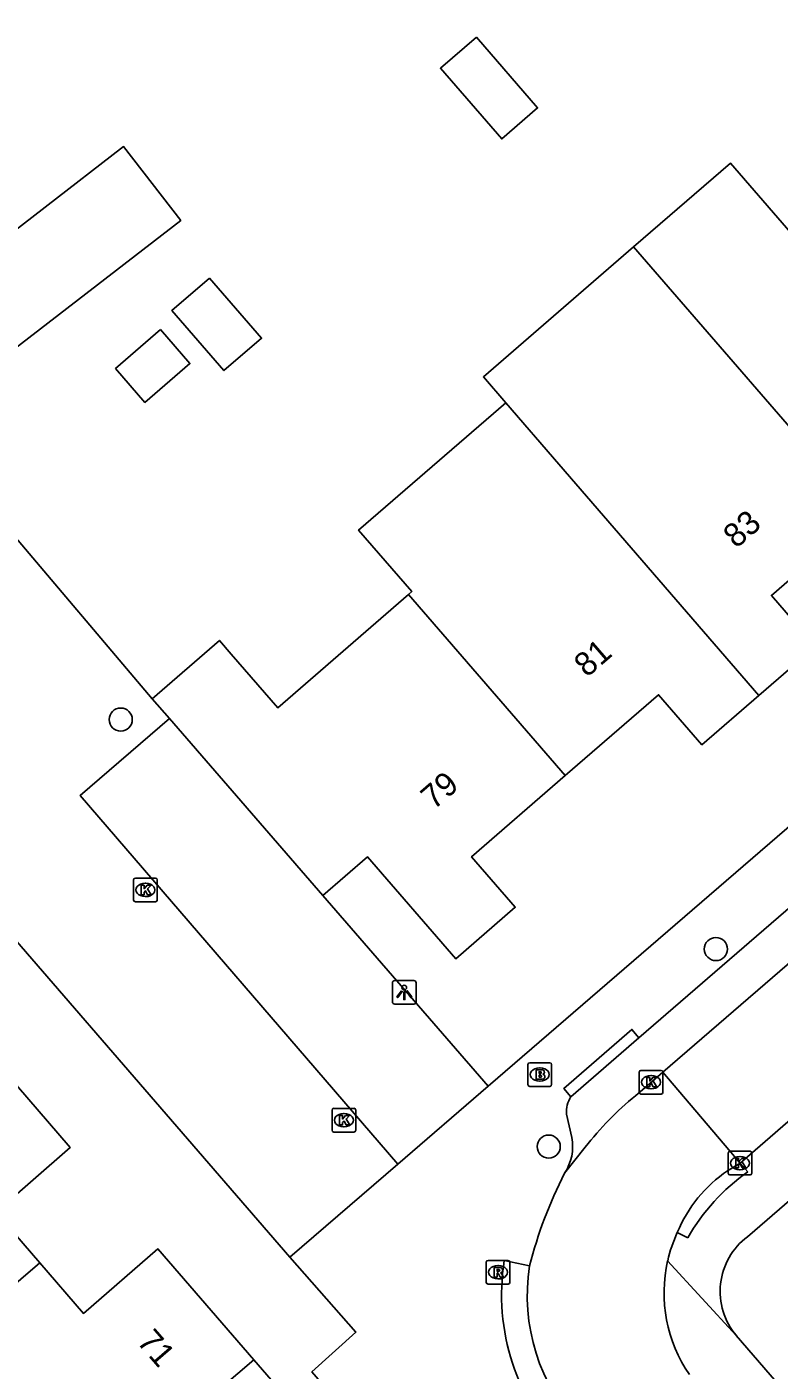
# Model space of a CAD drawing. Extents: x 157321 to 158827, y 386650 to 388532.
# Drawn here: x 157864.7 to 157896.5, y 388162.4 to 388219.2 of the extents above; entities that cross this region are included whole.
import ezdxf

# ---------------------------------------------------------------- set-up
doc = ezdxf.new("R2010")
doc.units = 0
for name, color, linetype in [('IMGEO_Boom', 7, 'Continuous'), ('IMGEO_Brandkraan', 7, 'Continuous'), ('IMGEO_Kolk', 7, 'Continuous'), ('IMGEO_Lichtpunt', 7, 'Continuous'), ('IMGEO_Pand', 7, 'Continuous'), ('IMGEO_Pand_nummerreeks', 7, 'Continuous'), ('IMGEO_Parkeervlak_open', 7, 'Continuous'), ('IMGEO_Rijbaan_lokaal_open', 7, 'Continuous'), ('IMGEO_Rioolput', 7, 'Continuous'), ('IMGEO_Voetpad_open', 7, 'Continuous')]:
    doc.layers.add(name, color=color, linetype=linetype)

msp = doc.modelspace()

# ---------------------------------------------------------------- linework, layer by layer
at = {"layer": 'IMGEO_Boom'}
for centre in [(157868.698, 388189.922), (157893.836, 388180.227), (157886.775, 388171.881)]:
    msp.add_circle(centre, 0.489, dxfattribs=at)
at = {"layer": 'IMGEO_Brandkraan'}
for p, q in [((157885.897, 388174.501), (157885.897, 388175.353)), ((157885.972, 388175.427), (157886.824, 388175.427)), ((157886.898, 388175.353), (157886.898, 388174.501)), ((157886.385, 388175.207), (157886.41, 388175.207)), ((157886.824, 388174.427), (157885.972, 388174.427)), ((157886.408, 388174.647), (157886.383, 388174.647))]:
    msp.add_line(p, q, dxfattribs=at)
for points in [[(157885.897, 388174.501), (157885.897, 388175.353)], [(157885.972, 388175.427), (157886.824, 388175.427)], [(157886.898, 388175.353), (157886.898, 388174.501)], [(157886.245, 388175.127), (157886.245, 388174.727), (157886.458, 388174.727)], [(157886.476, 388175.127), (157886.245, 388175.127)], [(157886.424, 388175.046), (157886.37, 388175.046), (157886.37, 388174.97)], [(157886.37, 388174.97), (157886.423, 388174.97)], [(157886.432, 388174.894), (157886.37, 388174.894), (157886.37, 388174.813)], [(157886.37, 388174.813), (157886.432, 388174.813)], [(157886.824, 388174.427), (157885.972, 388174.427)]]:
    msp.add_lwpolyline(points, dxfattribs=at)
for centre, radius, start, end in [((157885.974, 388175.351), 0.0765, 91.552, 178.448), ((157885.974, 388175.351), 0.0765, 91.552, 178.448), ((157886.822, 388175.351), 0.0765, 1.552, 88.448), ((157886.822, 388175.351), 0.0765, 1.552, 88.448), ((157886.425, 388175.008), 0.0379, 267.8285, 90.9355), ((157886.433, 388174.853), 0.0404, 269.8759, 90.5077), ((157886.464, 388174.978), 0.251, 268.6676, 293.5347), ((157886.48, 388174.982), 0.145, 59.4692, 91.5367), ((157886.505, 388175.029), 0.0922, 285.5137, 58.1501), ((157886.51, 388174.837), 0.105, 301.3115, 78.989), ((157885.974, 388174.503), 0.0765, 181.552, 268.448), ((157885.974, 388174.503), 0.0765, 181.552, 268.448), ((157886.822, 388174.503), 0.0765, 271.552, 358.448), ((157886.822, 388174.503), 0.0765, 271.552, 358.448)]:
    msp.add_arc(centre, radius, start, end, dxfattribs=at)
for centre, major_axis, ratio, start_param, end_param in [((157886.384, 388174.927), (-0.387, 0.002), 0.722429, 4.712389, 7.853982), ((157886.409, 388174.927), (-0.39, 0.002), 0.717154, 1.570796, 4.712389)]:
    msp.add_ellipse(centre, major_axis=major_axis, ratio=ratio, start_param=start_param, end_param=end_param, dxfattribs=at)
at = {"layer": 'IMGEO_Kolk'}
for p, q in [((157869.242, 388182.299), (157869.242, 388183.151)), ((157869.317, 388183.225), (157870.169, 388183.225)), ((157869.73, 388183.005), (157869.755, 388183.005)), ((157870.243, 388183.151), (157870.243, 388182.299)), ((157870.169, 388182.225), (157869.317, 388182.225)), ((157869.753, 388182.445), (157869.728, 388182.445)), ((157890.597, 388174.174), (157890.597, 388175.026)), ((157890.672, 388175.1), (157891.524, 388175.1)), ((157891.085, 388174.88), (157891.11, 388174.88)), ((157891.598, 388175.026), (157891.598, 388174.174)), ((157891.108, 388174.32), (157891.083, 388174.32)), ((157891.524, 388174.1), (157890.672, 388174.1)), ((157877.624, 388172.572), (157877.624, 388173.424)), ((157877.699, 388173.498), (157878.551, 388173.498)), ((157878.112, 388173.278), (157878.137, 388173.278)), ((157878.625, 388173.424), (157878.625, 388172.572)), ((157878.551, 388172.498), (157877.699, 388172.498)), ((157878.135, 388172.718), (157878.11, 388172.718)), ((157894.353, 388170.759), (157894.353, 388171.611)), ((157894.428, 388171.685), (157895.28, 388171.685)), ((157894.841, 388171.465), (157894.866, 388171.465)), ((157895.354, 388171.611), (157895.354, 388170.759)), ((157894.864, 388170.905), (157894.839, 388170.905)), ((157895.28, 388170.685), (157894.428, 388170.685))]:
    msp.add_line(p, q, dxfattribs=at)
for points in [[(157869.242, 388182.299), (157869.242, 388183.151)], [(157869.317, 388183.225), (157870.169, 388183.225)], [(157869.563, 388182.925), (157869.686, 388182.925), (157869.686, 388182.774), (157869.816, 388182.925), (157869.98, 388182.925), (157869.834, 388182.774), (157869.987, 388182.525), (157869.835, 388182.525), (157869.75, 388182.689), (157869.686, 388182.622), (157869.686, 388182.525), (157869.563, 388182.525), (157869.563, 388182.925)], [(157870.243, 388183.151), (157870.243, 388182.299)], [(157870.169, 388182.225), (157869.317, 388182.225)], [(157890.597, 388174.174), (157890.597, 388175.026)], [(157890.672, 388175.1), (157891.524, 388175.1)], [(157890.918, 388174.8), (157891.041, 388174.8), (157891.041, 388174.649), (157891.171, 388174.8), (157891.335, 388174.8), (157891.189, 388174.649), (157891.342, 388174.4), (157891.19, 388174.4), (157891.105, 388174.564), (157891.041, 388174.497), (157891.041, 388174.4), (157890.918, 388174.4), (157890.918, 388174.8)], [(157891.598, 388175.026), (157891.598, 388174.174)], [(157891.524, 388174.1), (157890.672, 388174.1)], [(157877.624, 388172.572), (157877.624, 388173.424)], [(157877.699, 388173.498), (157878.551, 388173.498)], [(157877.945, 388173.198), (157878.068, 388173.198), (157878.068, 388173.047), (157878.198, 388173.198), (157878.362, 388173.198), (157878.216, 388173.047), (157878.369, 388172.798), (157878.217, 388172.798), (157878.132, 388172.962), (157878.068, 388172.895), (157878.068, 388172.798), (157877.945, 388172.798), (157877.945, 388173.198)], [(157878.625, 388173.424), (157878.625, 388172.572)], [(157878.551, 388172.498), (157877.699, 388172.498)], [(157894.353, 388170.759), (157894.353, 388171.611)], [(157894.428, 388171.685), (157895.28, 388171.685)], [(157894.674, 388171.385), (157894.797, 388171.385), (157894.797, 388171.234), (157894.927, 388171.385), (157895.091, 388171.385), (157894.945, 388171.234), (157895.098, 388170.985), (157894.946, 388170.985), (157894.861, 388171.149), (157894.797, 388171.082), (157894.797, 388170.985), (157894.674, 388170.985), (157894.674, 388171.385)], [(157895.354, 388171.611), (157895.354, 388170.759)], [(157895.28, 388170.685), (157894.428, 388170.685)]]:
    msp.add_lwpolyline(points, dxfattribs=at)
for centre, start, end in [((157869.319, 388183.149), 91.552, 178.448), ((157869.319, 388183.149), 91.552, 178.448), ((157870.167, 388183.149), 1.552, 88.448), ((157870.167, 388183.149), 1.552, 88.448), ((157869.319, 388182.301), 181.552, 268.448), ((157869.319, 388182.301), 181.552, 268.448), ((157870.167, 388182.301), 271.552, 358.448), ((157870.167, 388182.301), 271.552, 358.448), ((157890.674, 388175.024), 91.552, 178.448), ((157890.674, 388175.024), 91.552, 178.448), ((157891.522, 388175.024), 1.552, 88.448), ((157891.522, 388175.024), 1.552, 88.448), ((157890.674, 388174.176), 181.552, 268.448), ((157890.674, 388174.176), 181.552, 268.448), ((157891.522, 388174.176), 271.552, 358.448), ((157891.522, 388174.176), 271.552, 358.448), ((157877.701, 388173.422), 91.552, 178.448), ((157877.701, 388173.422), 91.552, 178.448), ((157878.549, 388173.422), 1.552, 88.448), ((157878.549, 388173.422), 1.552, 88.448), ((157877.701, 388172.574), 181.552, 268.448), ((157877.701, 388172.574), 181.552, 268.448), ((157878.549, 388172.574), 271.552, 358.448), ((157878.549, 388172.574), 271.552, 358.448), ((157894.43, 388171.609), 91.552, 178.448), ((157894.43, 388171.609), 91.552, 178.448), ((157895.278, 388171.609), 1.552, 88.448), ((157895.278, 388171.609), 1.552, 88.448), ((157894.43, 388170.761), 181.552, 268.448), ((157894.43, 388170.761), 181.552, 268.448), ((157895.278, 388170.761), 271.552, 358.448), ((157895.278, 388170.761), 271.552, 358.448)]:
    msp.add_arc(centre, 0.0765, start, end, dxfattribs=at)
for centre, major_axis, ratio, start_param, end_param in [((157869.729, 388182.725), (-0.387, 0.002), 0.722429, 4.712389, 7.853982), ((157869.754, 388182.725), (-0.39, 0.002), 0.717154, 1.570796, 4.712389), ((157891.084, 388174.6), (-0.387, 0.002), 0.722429, 4.712389, 7.853982), ((157891.109, 388174.6), (-0.39, 0.002), 0.717154, 1.570796, 4.712389), ((157878.111, 388172.998), (-0.387, 0.002), 0.722429, 4.712389, 7.853982), ((157878.136, 388172.998), (-0.39, 0.002), 0.717154, 1.570796, 4.712389), ((157894.84, 388171.185), (-0.387, 0.002), 0.722429, 4.712389, 7.853982), ((157894.865, 388171.185), (-0.39, 0.002), 0.717154, 1.570796, 4.712389)]:
    msp.add_ellipse(centre, major_axis=major_axis, ratio=ratio, start_param=start_param, end_param=end_param, dxfattribs=at)
at = {"layer": 'IMGEO_Lichtpunt'}
for p, q in [((157880.177, 388178.802), (157880.177, 388177.995)), ((157880.177, 388178.802), (157880.177, 388177.995)), ((157881.079, 388178.897), (157880.271, 388178.897)), ((157881.079, 388178.897), (157880.271, 388178.897)), ((157881.173, 388177.995), (157881.173, 388178.802)), ((157881.173, 388177.995), (157881.173, 388178.802)), ((157880.271, 388177.901), (157881.079, 388177.901)), ((157880.271, 388177.901), (157881.079, 388177.901))]:
    msp.add_line(p, q, dxfattribs=at)
for points in [[(157880.551, 388178.466), (157880.59, 388178.438), (157880.402, 388178.176), (157880.364, 388178.203), (157880.551, 388178.466)], [(157880.653, 388178.418), (157880.7, 388178.418), (157880.7, 388178.096), (157880.653, 388178.096), (157880.653, 388178.418)], [(157880.763, 388178.438), (157880.801, 388178.465), (157880.988, 388178.203), (157880.949, 388178.175), (157880.763, 388178.438)]]:
    msp.add_lwpolyline(points, dxfattribs=at)
msp.add_circle((157880.676, 388178.6), 0.0994, dxfattribs=at)
for centre, start, end in [((157880.271, 388178.802), 90, 180), ((157880.271, 388178.802), 90, 180), ((157881.079, 388178.802), 0, 90), ((157881.079, 388178.802), 0, 90), ((157880.271, 388177.995), 180, 270), ((157880.271, 388177.995), 180, 270), ((157881.079, 388177.995), 270, 0), ((157881.079, 388177.995), 270, 360)]:
    msp.add_arc(centre, 0.0946, start, end, dxfattribs=at)
at = {"layer": 'IMGEO_Pand'}
for points in [[(157883.719, 388218.752), (157886.306, 388215.766), (157884.79, 388214.453), (157882.203, 388217.439), (157883.719, 388218.752)], [(157858.873, 388206.449), (157868.821, 388214.133), (157871.231, 388211.014), (157861.282, 388203.329), (157858.873, 388206.449)], [(157890.362, 388209.894), (157894.448, 388213.434), (157897.641, 388209.747), (157899.904, 388211.707)], [(157884.966, 388203.3), (157884.017, 388204.398), (157890.362, 388209.894)], [(157890.362, 388209.894), (157900.146, 388198.6)], [(157872.451, 388208.577), (157874.648, 388206.036), (157873.06, 388204.664), (157870.864, 388207.205), (157872.451, 388208.577)], [(157870.384, 388206.396), (157871.621, 388204.965), (157869.719, 388203.321), (157868.482, 388204.752), (157870.384, 388206.396)], [(157880.856, 388195.209), (157880.993, 388195.327), (157878.747, 388197.925), (157884.966, 388203.3)], [(157884.966, 388203.3), (157887.206, 388200.708), (157895.649, 388190.939)], [(157895.649, 388190.939), (157898.046, 388193.014), (157896.182, 388195.167), (157900.146, 388198.6)], [(157870.027, 388190.803), (157872.869, 388193.264), (157873.366, 388192.69), (157875.33, 388190.423), (157880.856, 388195.209)], [(157887.472, 388187.556), (157880.856, 388195.209)], [(157870.027, 388190.803), (157870.755, 388189.962)], [(157887.472, 388187.556), (157891.416, 388190.972), (157893.247, 388188.858), (157895.649, 388190.939)], [(157870.755, 388189.962), (157877.229, 388182.488)], [(157877.229, 388182.488), (157879.119, 388184.125), (157882.851, 388179.817), (157885.363, 388181.993), (157883.514, 388184.128), (157887.472, 388187.556)], [(157862.537, 388176.502), (157866.56, 388171.84), (157863.43, 388169.106), (157865.277, 388166.97)], [(157865.277, 388166.97), (157867.124, 388164.833), (157870.27, 388167.56), (157874.322, 388162.877)], [(157865.277, 388166.97), (157859.844, 388162.308)], [(157866.59, 388156.27), (157874.322, 388162.877)], [(157874.322, 388162.877), (157878.36, 388158.21), (157875.21, 388155.466), (157877.06, 388153.326)]]:
    msp.add_lwpolyline(points, dxfattribs=at)
at = {"layer": 'IMGEO_Parkeervlak_open'}
msp.add_lwpolyline([(157884.219, 388174.436), (157877.229, 388182.488)], dxfattribs=at)
at = {"layer": 'IMGEO_Rijbaan_lokaal_open'}
for points in [[(157937.29, 388214.489), (157891.593, 388175.024)], [(157875.848, 388167.211), (157853.136, 388193.463), (157861.745, 388200.535), (157863.897, 388198.036), (157870.027, 388190.803)], [(157880.397, 388171.137), (157866.984, 388186.714), (157870.755, 388189.962)], [(157894.856, 388171.188), (157904.486, 388179.527)], [(157890.442, 388174.031), (157891.039, 388174.546), (157891.593, 388175.024)], [(157891.593, 388175.024), (157894.856, 388171.188)], [(157887.448, 388170.754), (157888.317, 388171.857)], [(157880.397, 388171.137), (157875.848, 388167.211)], [(157894.329, 388170.864), (157894.856, 388171.188)]]:
    msp.add_lwpolyline(points, dxfattribs=at)
for centre, radius, start, end in [((157898.808, 388163.728), 13.271, 129.0763, 142.2297), ((157897.668, 388165.98), 5.916, 124.3563, 157.3932), ((157903.905, 388162.285), 18.508, 152.7692, 165.7533), ((157897.852, 388165.667), 6.21, 155.3789, 167.0633), ((157893.972, 388165.583), 8.104, 171.0789, 223.7812), ((157897.758, 388165.702), 6.111, 167.193, 214.4216)]:
    msp.add_arc(centre, radius, start, end, dxfattribs=at)
at = {"layer": 'IMGEO_Rioolput'}
for p, q in [((157884.136, 388166.146), (157884.136, 388166.998)), ((157884.211, 388167.072), (157885.063, 388167.072)), ((157884.624, 388166.852), (157884.649, 388166.852)), ((157885.137, 388166.998), (157885.137, 388166.146)), ((157884.647, 388166.292), (157884.622, 388166.292)), ((157885.063, 388166.072), (157884.211, 388166.072))]:
    msp.add_line(p, q, dxfattribs=at)
for points in [[(157884.136, 388166.146), (157884.136, 388166.998)], [(157884.211, 388167.072), (157885.063, 388167.072)], [(157885.137, 388166.998), (157885.137, 388166.146)], [(157884.725, 388166.77), (157884.473, 388166.772), (157884.473, 388166.372)], [(157884.473, 388166.372), (157884.597, 388166.372), (157884.597, 388166.534), (157884.608, 388166.534)], [(157884.651, 388166.691), (157884.597, 388166.691), (157884.597, 388166.61)], [(157884.597, 388166.61), (157884.649, 388166.61)], [(157884.655, 388166.505), (157884.726, 388166.372), (157884.866, 388166.372), (157884.801, 388166.498)], [(157885.063, 388166.072), (157884.211, 388166.072)]]:
    msp.add_lwpolyline(points, dxfattribs=at)
for centre, radius, start, end in [((157884.213, 388166.996), 0.0765, 91.552, 178.448), ((157884.213, 388166.996), 0.0765, 91.552, 178.448), ((157885.061, 388166.996), 0.0765, 1.552, 88.448), ((157885.061, 388166.996), 0.0765, 1.552, 88.448), ((157884.607, 388166.481), 0.0533, 26.0293, 88.6989), ((157884.633, 388166.799), 0.19, 274.7715, 282.9687), ((157884.657, 388166.595), 0.0964, 77.0061, 93.1865), ((157884.671, 388166.652), 0.0378, 276.6634, 79.6772), ((157884.724, 388166.66), 0.109, 350.3612, 89.416), ((157884.722, 388166.66), 0.112, 277.5842, 350.9817), ((157884.706, 388166.445), 0.108, 29.5134, 73.7905), ((157884.213, 388166.148), 0.0765, 181.552, 268.448), ((157884.213, 388166.148), 0.0765, 181.552, 268.448), ((157885.061, 388166.148), 0.0765, 271.552, 358.448), ((157885.061, 388166.148), 0.0765, 271.552, 358.448)]:
    msp.add_arc(centre, radius, start, end, dxfattribs=at)
for centre, major_axis, ratio, start_param, end_param in [((157884.623, 388166.572), (-0.387, 0.002), 0.722429, 4.712389, 7.853982), ((157884.648, 388166.572), (-0.39, 0.002), 0.717154, 1.570796, 4.712389)]:
    msp.add_ellipse(centre, major_axis=major_axis, ratio=ratio, start_param=start_param, end_param=end_param, dxfattribs=at)
at = {"layer": 'IMGEO_Voetpad_open'}
for points in [[(157937.2, 388220.15), (157930.262, 388214.173), (157884.219, 388174.436)], [(157940.524, 388207.291), (157895.173, 388168.074)], [(157897.929, 388182.825), (157890.587, 388176.477)], [(157887.712, 388173.991), (157887.41, 388174.331), (157890.292, 388176.829), (157890.587, 388176.477)], [(157890.587, 388176.477), (157887.712, 388173.991)], [(157884.219, 388174.436), (157880.397, 388171.137)], [(157887.531, 388173.254), (157887.752, 388172.268)], [(157894.856, 388171.188), (157895.186, 388170.812)], [(157892.649, 388168.022), (157892.206, 388168.254)], [(157893.11, 388143.499), (157892.344, 388144.384), (157876.773, 388162.371), (157878.635, 388164.043), (157875.848, 388167.211)], [(157884.898, 388167.074), (157885.966, 388166.84)], [(157891.799, 388167.057), (157894.699, 388163.895)], [(157894.699, 388163.895), (157902.588, 388154.765), (157911.21, 388144.787)]]:
    msp.add_lwpolyline(points, dxfattribs=at)
for centre, radius, start, end in [((157888.676, 388173.364), 1.15, 146.939, 185.4646), ((157885.696, 388171.893), 2.09, 326.9628, 10.33), ((157900.085, 388163.809), 8.547, 124.9739, 150.4644), ((157896.896, 388165.762), 2.883, 126.6931, 220.3648), ((157894.112, 388165.625), 9.327, 171.0616, 225.0465)]:
    msp.add_arc(centre, radius, start, end, dxfattribs=at)

# ---------------------------------------------------------------- texts
at = {"layer": 'IMGEO_Pand_nummerreeks'}
for s, rotation, p in [('83', 40.8462, (157894.693, 388197.124)), ('81', 40.8462, (157888.391, 388191.676)), ('79', 40.8476, (157881.92, 388186.081)), ('71', 310.8677, (157869.345, 388163.616))]:
    msp.add_text(s, height=1, rotation=rotation, dxfattribs=at).set_placement(p)

doc.saveas('drawing.dxf')
